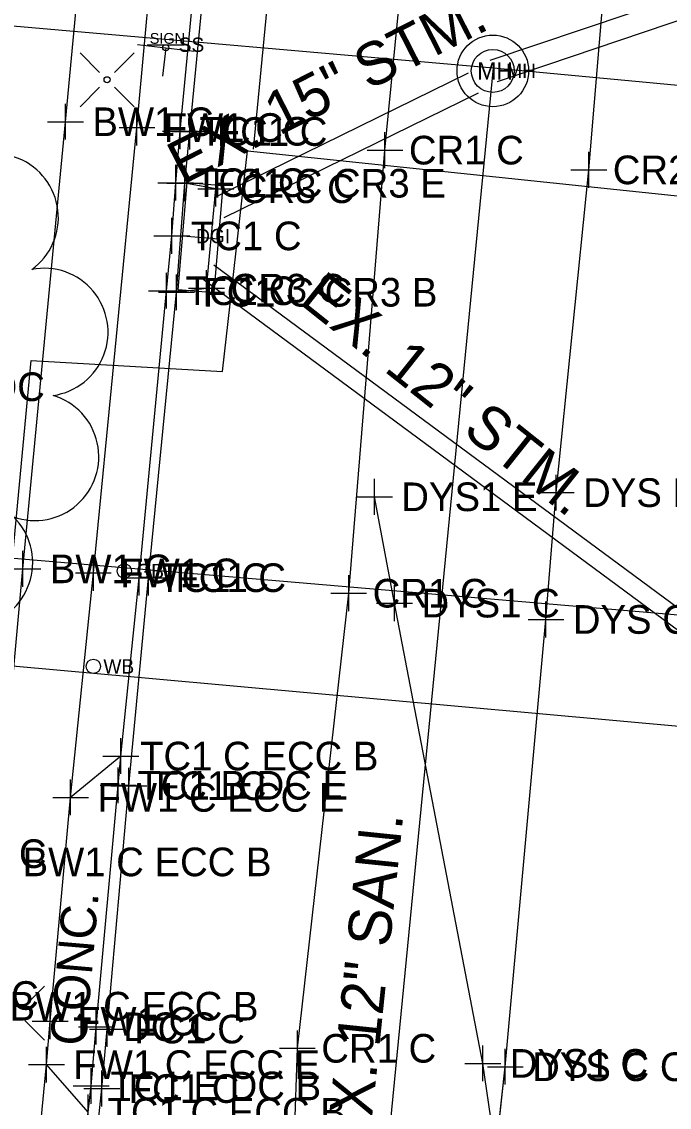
# Model space of a CAD drawing. Extents: x 1363693 to 1365209, y 422201 to 424153.
# Drawn here: x 1364244.4 to 1364280.6, y 423385.5 to 423446.2 of the extents above; entities that cross this region are included whole.
import ezdxf

# ---------------------------------------------------------------- set-up
doc = ezdxf.new("R2010")
doc.units = 0
for name, color, linetype in [('BASELINE-CL-RW', 7, 'Continuous'), ('DR_X_Cells', 7, 'Continuous'), ('DR_X_Storm_Sewer', 7, 'Continuous'), ('DR_X_Text', 7, 'Continuous'), ('O-ALGN-BASELINE-WERK-CL-RW', 7, 'Continuous'), ('O-ALGN-TEXT-BASELINE-WERK-CL-RW', 7, 'Continuous'), ('OWNERS', 7, 'Continuous'), ('PM_X_Channelizing_Line', 7, 'Continuous'), ('PM_X_CL_Double_Solid', 7, 'Continuous'), ('RD_X_Text', 7, 'Continuous'), ('SN_X_Private', 7, 'Continuous'), ('SN_X_Public', 7, 'Continuous'), ('SV_X_Control_Cells_Found', 7, 'Continuous'), ('SV_X_Original_Ground', 7, 'Continuous'), ('SV_X_Shot_Marker', 7, 'Continuous'), ('UT_X_Gas', 7, 'Continuous'), ('UT_X_Gas_Cells', 7, 'Continuous'), ('UT_X_Gas_Text', 7, 'Continuous'), ('UT_X_Misc_Cells', 7, 'Continuous'), ('UT_X_Sanitary_Line', 7, 'Continuous'), ('UT_X_Sanitary_Text', 7, 'Continuous'), ('UT_X_Unknown_Cells', 7, 'Continuous'), ('UT_X_Water', 7, 'Continuous'), ('UT_X_Water_Text', 7, 'Continuous'), ('VG_X_Cells', 7, 'Continuous')]:
    doc.layers.add(name, color=color, linetype=linetype)

msp = doc.modelspace()

# ---------------------------------------------------------------- linework, layer by layer
at = {"layer": 'BASELINE-CL-RW'}
for p, q in [((1364248.573, 423390.027), (1364249.799, 423403.524)), ((1364248.293, 423386.72), (1364248.573, 423390.027))]:
    msp.add_line(p, q, dxfattribs=at)
for points in [[(1364249.799, 423403.524), (1364249.949, 423405.156), (1364250.965, 423415.123), (1364252.494, 423431.158), (1364252.792, 423434.225), (1364253.01, 423437.198), (1364253.267, 423440.069), (1364255.625, 423464.776), (1364257.312, 423482.229), (1364257.429, 423483.459)], [(1364248.293, 423386.72), (1364248.573, 423390.027), (1364249.799, 423403.524)], [(1364244.599, 423347.497), (1364244.732, 423348.861), (1364246.084, 423365.234), (1364248.129, 423385.247), (1364248.293, 423386.72)]]:
    msp.add_lwpolyline(points, dxfattribs=at)
at = {"layer": 'DR_X_Cells'}
for p, q in [((1364253.152, 423431.224), (1364253.652, 423437.204)), ((1364253.652, 423437.204), (1364255.645, 423437.037)), ((1364255.645, 423437.037), (1364255.145, 423431.058)), ((1364255.395, 423434.048), (1364253.402, 423434.214)), ((1364253.152, 423431.224), (1364255.145, 423431.058))]:
    msp.add_line(p, q, dxfattribs=at)
at = {"layer": 'DR_X_Storm_Sewer'}
for p, q in [((1364270.58, 423444.042), (1364316.139, 423459.393)), ((1364270.979, 423442.857), (1364316.538, 423458.209)), ((1364255.17, 423436.371), (1364269.374, 423443.343)), ((1364255.721, 423435.249), (1364269.925, 423442.221)), ((1364283.923, 423411.308), (1364255.137, 423432.583)), ((1364283.329, 423410.504), (1364254.543, 423431.779))]:
    msp.add_line(p, q, dxfattribs=at)
at = {"layer": 'O-ALGN-BASELINE-WERK-CL-RW'}
for points in [[(1364238.05, 423150.599), (1364239.504, 423164.947), (1364241.772, 423189.355), (1364244.145, 423214.472), (1364246.386, 423239.049), (1364248.785, 423264.193), (1364251.138, 423289.017), (1364253.53, 423314.189), (1364255.776, 423338.909), (1364258.236, 423363.804), (1364259.261, 423372.435), (1364259.806, 423388.822), (1364262.675, 423414.256), (1364264.7, 423439.017), (1364267.126, 423463.835), (1364268.916, 423478.043), (1364269.753, 423488.631), (1364272.165, 423513.273), (1364274.498, 423538.18), (1364276.696, 423563.046)], [(1364249.902, 423158.791), (1364250.503, 423164.512), (1364252.607, 423188.339), (1364254.923, 423212.972), (1364257.404, 423238.28), (1364259.756, 423263.24), (1364262.23, 423287.907), (1364264.525, 423313.109), (1364266.799, 423338.059), (1364269.18, 423362.6), (1364270.898, 423383.042), (1364271.421, 423387.792), (1364273.694, 423412.788), (1364274.267, 423419.877), (1364276.088, 423437.913), (1364278.182, 423462.848), (1364280.153, 423481.654), (1364280.683, 423487.482), (1364283.085, 423512.281), (1364285.368, 423537.055), (1364287.801, 423562.038)], [(1364253.053, 423431.075), (1364254.735, 423431.302), (1364255.255, 423436.859), (1364253.523, 423437.166)]]:
    msp.add_lwpolyline(points, dxfattribs=at)
at = {"layer": 'O-ALGN-TEXT-BASELINE-WERK-CL-RW'}
for points in [[(1364234.233, 423265.741), (1364235.185, 423277.97), (1364236.519, 423290.652), (1364236.641, 423292.093), (1364238.831, 423315.574), (1364240.633, 423333.108), (1364241.411, 423340.625), (1364241.965, 423347.175), (1364243.631, 423365.48), (1364245.791, 423387.911), (1364246.001, 423390.338), (1364247.144, 423402.844), (1364248.412, 423415.392), (1364250.844, 423440.28), (1364253.104, 423465.04)], [(1364230.4, 423266.125), (1364231.758, 423281.61), (1364232.489, 423289.678), (1364232.621, 423291.149), (1364234.95, 423316.143), (1364237.034, 423336.526), (1364237.43, 423340.966), (1364237.792, 423344.382), (1364239.759, 423365.82), (1364242.226, 423391.177), (1364242.956, 423399.24), (1364244.478, 423415.617), (1364246.856, 423440.603), (1364248.104, 423453.853)]]:
    msp.add_lwpolyline(points, dxfattribs=at)
at = {"layer": 'OWNERS'}
for p, q in [((1364249.949, 423405.156), (1364247.144, 423402.844)), ((1364248.129, 423385.247), (1364245.791, 423387.911))]:
    msp.add_line(p, q, dxfattribs=at)
msp.add_lwpolyline([(1364237.157, 423265.55), (1364238.314, 423276.046), (1364239.689, 423290.204), (1364239.96, 423293.299), (1364241.906, 423315.281), (1364243.64, 423332.17), (1364244.414, 423340.165), (1364245.124, 423347.509), (1364246.641, 423365.139), (1364248.883, 423386.574), (1364249.191, 423389.898), (1364250.4, 423403.496), (1364251.492, 423415.123), (1364253.053, 423431.075), (1364253.523, 423437.166), (1364253.804, 423440.056), (1364256.188, 423464.718)], dxfattribs=at)
at = {"layer": 'PM_X_Channelizing_Line'}
for p, q in [((1364265.235, 423413.701), (1364264.112, 423419.644)), ((1364273.694, 423412.788), (1364274.267, 423419.877)), ((1364270.17, 423387.981), (1364265.235, 423413.701)), ((1364271.421, 423387.792), (1364273.694, 423412.788)), ((1364270.898, 423383.042), (1364270.17, 423387.981)), ((1364270.898, 423383.042), (1364271.421, 423387.792))]:
    msp.add_line(p, q, dxfattribs=at)
at = {"layer": 'PM_X_CL_Double_Solid'}
for p, q in [((1364265.235, 423413.701), (1364264.112, 423419.644)), ((1364273.694, 423412.788), (1364274.267, 423419.877)), ((1364270.17, 423387.981), (1364265.235, 423413.701)), ((1364271.421, 423387.792), (1364273.694, 423412.788)), ((1364270.898, 423383.042), (1364270.17, 423387.981)), ((1364270.898, 423383.042), (1364271.421, 423387.792))]:
    msp.add_line(p, q, dxfattribs=at)
at = {"layer": 'SN_X_Private'}
msp.add_line((1364251.426, 423444.908), (1364253.492, 423444.908), dxfattribs=at)
msp.add_circle((1364252.459, 423444.736), 0.172, dxfattribs=at)
at = {"layer": 'SN_X_Public'}
for p, q in [((1364250.87, 423444.924), (1364254.048, 423444.547)), ((1364252.459, 423444.736), (1364252.271, 423443.147))]:
    msp.add_line(p, q, dxfattribs=at)
at = {"layer": 'SV_X_Control_Cells_Found'}
for p, q in [((1364247.667, 423444.455), (1364248.76, 423443.362)), ((1364249.594, 423443.362), (1364250.685, 423444.455)), ((1364247.667, 423441.437), (1364248.76, 423442.53)), ((1364249.594, 423442.53), (1364250.685, 423441.437)), ((1364244.589, 423391.2), (1364245.681, 423392.293)), ((1364244.589, 423390.368), (1364245.681, 423389.275))]:
    msp.add_line(p, q, dxfattribs=at)
msp.add_circle((1364249.177, 423442.952), 0.17, dxfattribs=at)
at = {"layer": 'SV_X_Original_Ground'}
for p, q in [((1364264.7, 423438.017), (1364264.7, 423440.017)), ((1364263.7, 423439.017), (1364265.7, 423439.017)), ((1364276.088, 423436.913), (1364276.088, 423438.913)), ((1364255.255, 423435.859), (1364255.255, 423437.859)), ((1364275.088, 423437.913), (1364277.088, 423437.913)), ((1364254.255, 423436.859), (1364256.255, 423436.859)), ((1364254.735, 423430.302), (1364254.735, 423432.302)), ((1364253.735, 423431.302), (1364255.735, 423431.302)), ((1364274.267, 423418.877), (1364274.267, 423420.877)), ((1364264.112, 423418.644), (1364264.112, 423420.644)), ((1364263.112, 423419.644), (1364265.112, 423419.644)), ((1364273.267, 423419.877), (1364275.267, 423419.877)), ((1364262.675, 423413.256), (1364262.675, 423415.256)), ((1364265.235, 423412.701), (1364265.235, 423414.701)), ((1364261.675, 423414.256), (1364263.675, 423414.256)), ((1364264.235, 423413.701), (1364266.235, 423413.701)), ((1364273.694, 423411.788), (1364273.694, 423413.788)), ((1364272.694, 423412.788), (1364274.694, 423412.788)), ((1364259.806, 423387.822), (1364259.806, 423389.822)), ((1364258.806, 423388.822), (1364260.806, 423388.822)), ((1364270.17, 423386.981), (1364270.17, 423388.981)), ((1364271.421, 423386.792), (1364271.421, 423388.792)), ((1364269.17, 423387.981), (1364271.17, 423387.981)), ((1364270.421, 423387.792), (1364272.421, 423387.792))]:
    msp.add_line(p, q, dxfattribs=at)
at = {"layer": 'SV_X_Shot_Marker'}
for p, q in [((1364246.856, 423439.603), (1364246.856, 423441.603)), ((1364250.844, 423439.28), (1364250.844, 423441.28)), ((1364253.267, 423439.069), (1364253.267, 423441.069)), ((1364253.804, 423439.056), (1364253.804, 423441.056)), ((1364245.856, 423440.603), (1364247.856, 423440.603)), ((1364249.844, 423440.28), (1364251.844, 423440.28)), ((1364252.267, 423440.069), (1364254.267, 423440.069)), ((1364252.804, 423440.056), (1364254.804, 423440.056)), ((1364253.01, 423436.198), (1364253.01, 423438.198)), ((1364253.523, 423436.166), (1364253.523, 423438.166)), ((1364252.01, 423437.198), (1364254.01, 423437.198)), ((1364252.523, 423437.166), (1364254.523, 423437.166)), ((1364252.792, 423433.225), (1364252.792, 423435.225)), ((1364251.792, 423434.225), (1364253.792, 423434.225)), ((1364252.494, 423430.158), (1364252.494, 423432.158)), ((1364253.053, 423430.075), (1364253.053, 423432.075)), ((1364251.494, 423431.158), (1364253.494, 423431.158)), ((1364252.053, 423431.075), (1364254.053, 423431.075)), ((1364244.478, 423414.617), (1364244.478, 423416.617)), ((1364248.412, 423414.392), (1364248.412, 423416.392)), ((1364250.965, 423414.123), (1364250.965, 423416.123)), ((1364251.492, 423414.123), (1364251.492, 423416.123)), ((1364243.478, 423415.617), (1364245.478, 423415.617)), ((1364247.412, 423415.392), (1364249.412, 423415.392)), ((1364249.965, 423415.123), (1364251.965, 423415.123)), ((1364250.492, 423415.123), (1364252.492, 423415.123)), ((1364249.949, 423404.156), (1364249.949, 423406.156)), ((1364248.949, 423405.156), (1364250.949, 423405.156)), ((1364249.799, 423402.524), (1364249.799, 423404.524)), ((1364250.4, 423402.496), (1364250.4, 423404.496)), ((1364247.144, 423401.844), (1364247.144, 423403.844)), ((1364248.799, 423403.524), (1364250.799, 423403.524)), ((1364249.4, 423403.496), (1364251.4, 423403.496)), ((1364246.144, 423402.844), (1364248.144, 423402.844)), ((1364246.001, 423389.338), (1364246.001, 423391.338)), ((1364248.573, 423389.027), (1364248.573, 423391.027)), ((1364249.191, 423388.898), (1364249.191, 423390.898)), ((1364245.001, 423390.338), (1364247.001, 423390.338)), ((1364247.573, 423390.027), (1364249.573, 423390.027)), ((1364248.191, 423389.898), (1364250.191, 423389.898)), ((1364245.791, 423386.911), (1364245.791, 423388.911)), ((1364244.791, 423387.911), (1364246.791, 423387.911)), ((1364248.293, 423385.72), (1364248.293, 423387.72)), ((1364248.883, 423385.574), (1364248.883, 423387.574)), ((1364247.293, 423386.72), (1364249.293, 423386.72)), ((1364247.883, 423386.574), (1364249.883, 423386.574)), ((1364248.129, 423384.247), (1364248.129, 423386.247))]:
    msp.add_line(p, q, dxfattribs=at)
at = {"layer": 'UT_X_Gas'}
for p, q in [((1364257.351, 423439.063), (1364269.59, 423564.064)), ((1364243.972, 423416.206), (1364304.32, 423411.053))]:
    msp.add_line(p, q, dxfattribs=at)
msp.add_lwpolyline([(1364225.475, 423227.676), (1364230.287, 423271.655), (1364244.946, 423427.254), (1364255.626, 423426.642), (1364257.028, 423438.97), (1364362.136, 423427.961)], dxfattribs=at)
at = {"layer": 'UT_X_Gas_Cells'}
msp.add_circle((1364250.143, 423415.494), 0.4, dxfattribs=at)
at = {"layer": 'UT_X_Sanitary_Line'}
msp.add_line((1364270.745, 423443.605), (1364238.752, 423446.395), dxfattribs=at)
msp.add_lwpolyline([(1364253.212, 423263.577), (1364270.768, 423443.607), (1364363.352, 423434.92)], dxfattribs=at)
at = {"layer": 'UT_X_Unknown_Cells'}
for radius in [2, 1.2]:
    msp.add_circle((1364270.724, 423443.444), radius, dxfattribs=at)
at = {"layer": 'UT_X_Water'}
msp.add_line((1364233.816, 423411.108), (1364289.583, 423406.058), dxfattribs=at)
msp.add_circle((1364248.411, 423410.168), 0.4, dxfattribs=at)
at = {"layer": 'VG_X_Cells'}
for centre, start, end in [((1364242.885, 423435.243), 305.85641, 128.73909), ((1364245.661, 423428.843), 278.1641, 101.04678), ((1364245.145, 423421.886), 250.47179, 73.35448), ((1364241.456, 423415.966), 222.77948, 45.66217)]:
    msp.add_arc(centre, 3.571, start, end, dxfattribs=at)

# ---------------------------------------------------------------- texts
at = {"layer": 'DR_X_Text'}
for s, rotation, p in [('EX. 15" STM.', 26.9861, (1364253.386, 423437.052)), ('EX. 12" STM.', 321.44742, (1364259.842, 423430.487))]:
    msp.add_text(s, height=2.4, rotation=rotation, dxfattribs=at).set_placement(p)
msp.add_text('DGI', height=0.8, dxfattribs=at).set_placement((1364254.152, 423433.814))
at = {"layer": 'RD_X_Text'}
msp.add_text('CONC.', height=2, rotation=85.09919, dxfattribs=at).set_placement((1364247.98, 423388.906))
at = {"layer": 'SN_X_Private'}
for s, height, p in [('SIGN', 0.6026, (1364251.562, 423444.961)), ('SS', 0.8, (1364253.178, 423444.508))]:
    msp.add_text(s, height=height, dxfattribs=at).set_placement(p)
at = {"layer": 'SV_X_Original_Ground'}
for s, p in [('CR1 C', (1364266.037, 423438.217)), ('CR2 C', (1364277.425, 423437.113)), ('CR3 C', (1364256.592, 423436.059)), ('CR3 C', (1364256.072, 423430.502)), ('CR OC', (1364238.809, 423424.994)), ('DYS E CR2 C', (1364275.767, 423419.077)), ('DYS1 E', (1364265.612, 423418.844)), ('CR1 C', (1364264.012, 423413.456)), ('DYS1 C', (1364266.735, 423412.901)), ('DYS C CR2 C', (1364275.194, 423411.988)), ('CR1 C', (1364261.143, 423388.022)), ('DYS1 C', (1364271.67, 423387.181)), ('DYS C CR2 C', (1364272.921, 423386.992))]:
    msp.add_text(s, height=1.6, dxfattribs=at).set_placement(p)
at = {"layer": 'SV_X_Shot_Marker'}
for s, p in [('BW1 C', (1364248.356, 423439.803)), ('FW1 C', (1364252.344, 423439.48)), ('TC1 C', (1364254.338, 423439.269)), ('FC1 C', (1364255.304, 423439.256)), ('TC1 C', (1364254.081, 423436.398)), ('FC1 C CR3 E', (1364255.023, 423436.366)), ('TC1 C', (1364253.863, 423433.425)), ('TC1 C', (1364253.565, 423430.358)), ('FC1 C CR3 B', (1364254.553, 423430.275)), ('BW1 C', (1364245.978, 423414.817)), ('FW1 C', (1364249.912, 423414.592)), ('TC1 C', (1364252.036, 423414.323)), ('FC1 C', (1364252.992, 423414.323)), ('TC1 C ECC B', (1364251.02, 423404.356)), ('TC1 B DC E', (1364250.87, 423402.724)), ('FC1 C', (1364251.9, 423402.696)), ('FW1 C ECC E', (1364248.644, 423402.044)), ('ECC C', (1364239.142, 423398.899)), ('BW1 C ECC B', (1364244.456, 423398.44)), ('ECC C', (1364238.704, 423390.974)), ('BW1 C ECC B', (1364243.726, 423390.377)), ('FW1 C', (1364247.501, 423389.538)), ('DC C', (1364250.073, 423389.227)), ('FC1 C', (1364250.691, 423389.098)), ('FW1 C ECC E', (1364247.291, 423387.111)), ('TC1 E DC B', (1364249.364, 423385.92)), ('FC1 C', (1364250.383, 423385.774)), ('TC1 C ECC B', (1364249.2, 423384.447))]:
    msp.add_text(s, height=1.6, dxfattribs=at).set_placement(p)
at = {"layer": 'UT_X_Gas_Text'}
msp.add_text('GB', height=0.8, dxfattribs=at).set_placement((1364250.811, 423415.094))
at = {"layer": 'UT_X_Misc_Cells'}
msp.add_text('MH', height=0.8, dxfattribs=at).set_placement((1364271.474, 423443.044))
at = {"layer": 'UT_X_Sanitary_Text'}
msp.add_text('EX. 12" SAN.', height=2.4, rotation=84.09694, dxfattribs=at).set_placement((1364263.758, 423382.819))
at = {"layer": 'UT_X_Unknown_Cells'}
msp.add_text('MH', height=0.96, dxfattribs=at).set_placement((1364269.855, 423442.964))
at = {"layer": 'UT_X_Water_Text'}
msp.add_text('WB', height=0.8, dxfattribs=at).set_placement((1364248.971, 423409.768))

doc.saveas('drawing.dxf')
